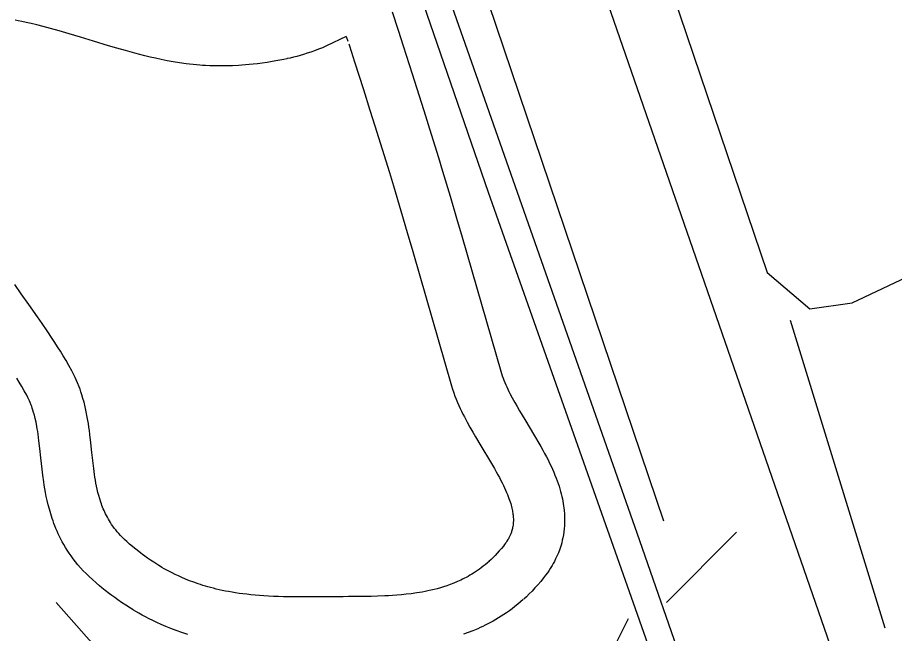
# Model space of a CAD drawing. Extents: x 3161564 to 3199464, y 849354 to 874788.
# Drawn here: x 3169288 to 3169801, y 869853 to 870213 of the extents above; entities that cross this region are included whole.
import ezdxf

# ---------------------------------------------------------------- set-up
doc = ezdxf.new("R2010")
doc.units = 0
for name, color, linetype in [('V-RAIL-TRAK', 7, 'Continuous'), ('V-ROAD-CNTR', 7, 'Continuous'), ('V-TOPO-SHOR', 7, 'Continuous')]:
    doc.layers.add(name, color=color, linetype=linetype)

msp = doc.modelspace()

# ---------------------------------------------------------------- linework, layer by layer
at = {"layer": 'V-RAIL-TRAK'}
msp.add_lwpolyline([(3168553.79, 873000.01), (3168563.45, 872972.49), (3168629.72, 872783.23), (3168697.15, 872589.93), (3168766.17, 872394.78), (3168833.42, 872202.48), (3168898.32, 872016.47), (3168950.97, 871864.14), (3169019.21, 871671.22), (3169093.42, 871457.02), (3169161.66, 871263.3), (3169176.05, 871221.68), (3169181.47, 871205.7), (3169222.68, 871089.05), (3169275.72, 870935.91), (3169339.64, 870751.53), (3169406.89, 870560.45), (3169481.75, 870349.07), (3169563.72, 870111.14), (3169647.31, 869874.01), (3169674.72, 869796.11), (3169723.87, 869654.13), (3169783.91, 869484.28)], dxfattribs=at)
at = {"layer": 'V-ROAD-CNTR'}
for points in [[(3171157.78, 865600.73), (3171019.8, 865996.55), (3170901.31, 866339.18), (3170725.36, 866839.73), (3170586.22, 867225.87), (3170422.83, 867697.17), (3170247.23, 868199.47), (3170069.46, 868710.52), (3169768.6, 869572.83), (3169650.91, 869911.56), (3169466.33, 870437.22), (3169284.62, 870951.57), (3169121.93, 871415.37), (3168885.07, 872093.23), (3168676.79, 872695.13), (3168567.48, 873002.51)], [(3168656.72, 873002.26), (3168677.73, 872940.85), (3168779.05, 872663.88), (3168895.33, 872327.24), (3169059.69, 871858.41), (3169197.92, 871467.62), (3169302.14, 871156.51), (3169427.34, 870808.59), (3169584.22, 870364.65), (3169775.64, 869811.44), (3170002.51, 869163.54)], [(3169507.51, 870216.64), (3169510.99, 870206.01), (3169514.01, 870196.69), (3169519.24, 870180.4), (3169523.13, 870168.16), (3169526.02, 870158.96), (3169530.32, 870145.17), (3169534.57, 870131.35), (3169536.95, 870123.52), (3169541.35, 870108.84), (3169545.15, 870095.99), (3169548.43, 870084.73), (3169571.04, 870006.27), (3169571.46, 870004.91), (3169571.89, 870003.63), (3169572.35, 870002.34), (3169572.86, 870001.05), (3169573.39, 869999.75), (3169573.95, 869998.45), (3169574.54, 869997.15), (3169575.15, 869995.85), (3169575.78, 869994.55), (3169576.42, 869993.3), (3169577.8, 869990.67), (3169579.2, 869988.11), (3169580.63, 869985.59), (3169582.07, 869983.12), (3169585.03, 869978.15), (3169590.78, 869968.6), (3169593.3, 869964.29), (3169594.49, 869962.2), (3169595.61, 869960.18), (3169596.69, 869958.2), (3169597.71, 869956.26), (3169598.68, 869954.37), (3169599.59, 869952.51), (3169600.46, 869950.69), (3169601.27, 869948.91), (3169602.03, 869947.17), (3169602.74, 869945.47), (3169603.4, 869943.8), (3169604.01, 869942.17), (3169604.58, 869940.56), (3169605.1, 869938.99), (3169605.57, 869937.46), (3169606, 869935.97), (3169606.4, 869934.49), (3169606.75, 869933.05), (3169607.06, 869931.65), (3169607.33, 869930.28), (3169607.57, 869928.94), (3169607.78, 869927.62), (3169607.95, 869926.34), (3169608.1, 869925.02), (3169608.3, 869922.65), (3169608.39, 869920.33), (3169608.39, 869918.14), (3169608.3, 869916.06), (3169608.15, 869914.1), (3169607.94, 869912.26), (3169607.67, 869910.53), (3169607.37, 869908.89), (3169607.03, 869907.37), (3169606.68, 869905.94), (3169606.3, 869904.6), (3169605.92, 869903.35), (3169605.5, 869902.1), (3169604.71, 869900), (3169603.91, 869898.1), (3169603.14, 869896.45), (3169602.42, 869895.02), (3169601.75, 869893.78), (3169601.1, 869892.63), (3169600, 869890.84), (3169599.09, 869889.45), (3169598.35, 869888.36), (3169597.25, 869886.86), (3169596.09, 869885.35), (3169594.41, 869883.29), (3169592.73, 869881.32), (3169591.04, 869879.45), (3169589.36, 869877.67), (3169587.68, 869875.97), (3169586, 869874.35), (3169584.45, 869872.92)], [(3169446.17, 870189.28), (3169445.97, 870189.24), (3169444.14, 870188.84), (3169440.69, 870188.15), (3169437.41, 870187.56), (3169434.32, 870187.07), (3169431.44, 870186.66), (3169428.73, 870186.31), (3169426.2, 870186.03), (3169423.84, 870185.8), (3169421.64, 870185.6), (3169419.58, 870185.45), (3169417.63, 870185.32), (3169414.12, 870185.14), (3169411.04, 870185.04), (3169408.39, 870185), (3169406.09, 870184.99), (3169404.11, 870185.01), (3169402.4, 870185.04), (3169400.89, 870185.09), (3169398.37, 870185.2), (3169396.49, 870185.31), (3169395.07, 870185.41), (3169393.03, 870185.58), (3169391.04, 870185.78), (3169389.01, 870186.02), (3169386.99, 870186.28), (3169383.17, 870186.83), (3169379.45, 870187.44), (3169375.87, 870188.1), (3169372.43, 870188.79), (3169369.11, 870189.51), (3169365.91, 870190.24), (3169362.84, 870190.99), (3169359.87, 870191.74), (3169356.98, 870192.49), (3169351.51, 870193.99), (3169346.39, 870195.46), (3169341.61, 870196.86), (3169332.8, 870199.53), (3169325.14, 870201.86), (3169318.51, 870203.84), (3169312.76, 870205.51), (3169307.76, 870206.9), (3169303.42, 870208.05), (3169299.63, 870208.99), (3169296.34, 870209.77), (3169293.47, 870210.41), (3169290.97, 870210.94), (3169288.79, 870211.37), (3169286.92, 870211.72)], [(3169480.67, 870202.2), (3169469.02, 870196.7), (3169466.69, 870195.69), (3169464.41, 870194.77), (3169462.16, 870193.92), (3169459.97, 870193.14), (3169457.82, 870192.43), (3169455.71, 870191.78), (3169453.67, 870191.18), (3169451.67, 870190.63), (3169449.72, 870190.12), (3169447.82, 870189.66), (3169446.17, 870189.28)], [(3169480.67, 870202.2), (3169481.54, 870199.54)], [(3169482.07, 870197.91), (3169482.46, 870196.72), (3169485.46, 870187.48), (3169490.66, 870171.28), (3169494.52, 870159.12), (3169497.39, 870150), (3169501.66, 870136.29), (3169505.88, 870122.58), (3169508.23, 870114.84), (3169512.6, 870100.29), (3169516.36, 870087.54), (3169519.62, 870076.37), (3169542.28, 869997.72), (3169542.89, 869995.75), (3169543.56, 869993.75), (3169544.26, 869991.82), (3169544.99, 869989.93), (3169545.74, 869988.1), (3169546.52, 869986.31), (3169547.3, 869984.57), (3169548.1, 869982.88), (3169548.91, 869981.22), (3169549.74, 869979.57), (3169551.36, 869976.48), (3169553, 869973.49), (3169554.62, 869970.63), (3169556.22, 869967.89), (3169559.3, 869962.74), (3169564.97, 869953.3), (3169567.31, 869949.3), (3169568.34, 869947.49), (3169569.32, 869945.73), (3169570.23, 869944.05), (3169571.08, 869942.44), (3169571.86, 869940.91), (3169572.59, 869939.43), (3169573.26, 869938.03), (3169573.87, 869936.69), (3169574.43, 869935.4), (3169574.94, 869934.18), (3169575.4, 869933.02), (3169575.82, 869931.9), (3169576.2, 869930.84), (3169576.53, 869929.83), (3169576.83, 869928.86), (3169577.1, 869927.94), (3169577.33, 869927.07), (3169577.53, 869926.24), (3169577.71, 869925.45), (3169577.86, 869924.7), (3169577.99, 869923.97), (3169578.09, 869923.29), (3169578.18, 869922.64), (3169578.24, 869922.09), (3169578.35, 869920.83), (3169578.39, 869919.75), (3169578.39, 869918.76), (3169578.35, 869917.85), (3169578.29, 869917.02), (3169578.2, 869916.24), (3169578.09, 869915.52), (3169577.96, 869914.85), (3169577.82, 869914.22), (3169577.68, 869913.62), (3169577.52, 869913.07), (3169577.36, 869912.55), (3169577.22, 869912.13), (3169576.84, 869911.11), (3169576.49, 869910.29), (3169576.15, 869909.55), (3169575.81, 869908.89), (3169575.5, 869908.32), (3169575.25, 869907.87), (3169574.64, 869906.87), (3169574.18, 869906.17), (3169573.85, 869905.69), (3169573.24, 869904.84), (3169572.59, 869904), (3169571.38, 869902.52), (3169570.17, 869901.11), (3169568.97, 869899.78), (3169567.78, 869898.51), (3169566.59, 869897.31), (3169565.42, 869896.17), (3169564.12, 869894.98)], [(3169371.62, 869892.25), (3169370.37, 869893.01), (3169368.08, 869894.47), (3169366.11, 869895.78), (3169364.38, 869896.98), (3169362.87, 869898.06), (3169361.55, 869899.04), (3169360.42, 869899.9), (3169358.34, 869901.52), (3169356.82, 869902.75), (3169355.7, 869903.68), (3169353.96, 869905.16), (3169352.27, 869906.65), (3169350.97, 869907.86), (3169349.79, 869909.01), (3169348.68, 869910.15), (3169347.66, 869911.27), (3169346.7, 869912.38), (3169345.8, 869913.48), (3169344.96, 869914.56), (3169344.18, 869915.64), (3169343.44, 869916.7), (3169342.75, 869917.74), (3169342.11, 869918.78), (3169341.5, 869919.81), (3169340.93, 869920.83), (3169340.4, 869921.84), (3169339.89, 869922.85), (3169339.41, 869923.85), (3169338.97, 869924.83), (3169338.55, 869925.82), (3169338.15, 869926.79), (3169337.78, 869927.76), (3169337.43, 869928.73), (3169337.11, 869929.63), (3169336.48, 869931.62), (3169335.93, 869933.51), (3169335.44, 869935.37), (3169335, 869937.21), (3169334.61, 869939.03), (3169334.26, 869940.82), (3169333.94, 869942.57), (3169333.66, 869944.3), (3169333.41, 869945.96), (3169332.94, 869949.35), (3169332.55, 869952.54), (3169331.87, 869958.77), (3169331.27, 869964.35), (3169330.7, 869969.31), (3169330.41, 869971.56), (3169330.12, 869973.67), (3169329.82, 869975.65), (3169329.52, 869977.53), (3169329.21, 869979.34), (3169328.58, 869982.63), (3169327.93, 869985.58), (3169327.28, 869988.18), (3169326.66, 869990.46), (3169326.06, 869992.46), (3169325.49, 869994.22), (3169324.95, 869995.76), (3169324.44, 869997.17), (3169323.53, 869999.46), (3169322.77, 870001.23), (3169322.15, 870002.6), (3169321.2, 870004.55), (3169320.19, 870006.48), (3169318.47, 870009.59), (3169316.78, 870012.52), (3169315.11, 870015.33), (3169313.46, 870018.02), (3169311.84, 870020.6), (3169310.26, 870023.08), (3169308.7, 870025.47), (3169305.67, 870030), (3169302.79, 870034.21), (3169300.08, 870038.12), (3169295.01, 870045.33), (3169290.6, 870051.59), (3169286.82, 870057.03)], [(3169355.97, 869866.66), (3169354.51, 869867.55), (3169351.72, 869869.32), (3169349.26, 869870.96), (3169347.1, 869872.45), (3169345.22, 869873.8), (3169343.58, 869875.01), (3169342.12, 869876.12), (3169339.66, 869878.04), (3169337.79, 869879.56), (3169336.37, 869880.74), (3169334.29, 869882.51), (3169332.17, 869884.38), (3169330.31, 869886.1), (3169328.52, 869887.85), (3169326.84, 869889.59), (3169325.24, 869891.33), (3169323.74, 869893.07), (3169322.33, 869894.79), (3169321, 869896.5), (3169319.75, 869898.21), (3169318.58, 869899.9), (3169317.48, 869901.57), (3169316.45, 869903.23), (3169315.48, 869904.87), (3169314.57, 869906.49), (3169313.73, 869908.1), (3169312.94, 869909.67), (3169312.2, 869911.23), (3169311.5, 869912.77), (3169310.86, 869914.28), (3169310.25, 869915.76), (3169309.69, 869917.23), (3169309.16, 869918.67), (3169308.65, 869920.14), (3169307.78, 869922.85), (3169307, 869925.53), (3169306.33, 869928.11), (3169305.74, 869930.59), (3169305.23, 869932.98), (3169304.78, 869935.27), (3169304.38, 869937.48), (3169304.03, 869939.59), (3169303.72, 869941.65), (3169303.19, 869945.49), (3169302.75, 869949.09), (3169302.04, 869955.55), (3169301.46, 869961.03), (3169300.92, 869965.68), (3169300.67, 869967.61), (3169300.42, 869969.41), (3169300.18, 869971.07), (3169299.93, 869972.59), (3169299.7, 869973.95), (3169299.19, 869976.57), (3169298.71, 869978.75), (3169298.25, 869980.6), (3169297.82, 869982.18), (3169297.42, 869983.53), (3169297.04, 869984.69), (3169296.7, 869985.68), (3169296.4, 869986.48), (3169295.8, 869988.02), (3169295.33, 869989.09), (3169294.99, 869989.84), (3169294.41, 869991.04), (3169293.78, 869992.24), (3169292.35, 869994.83), (3169290.88, 869997.38), (3169289.42, 869999.84), (3169287.96, 870002.23)], [(3169564.38, 869895.21), (3169563.08, 869894.07), (3169561.93, 869893.1), (3169560.78, 869892.18), (3169559.64, 869891.3), (3169558.52, 869890.47), (3169557.39, 869889.68), (3169556.28, 869888.93), (3169555.18, 869888.21), (3169554.08, 869887.53), (3169552.98, 869886.88), (3169551.91, 869886.27), (3169550.83, 869885.68), (3169549.77, 869885.12), (3169548.71, 869884.59), (3169547.66, 869884.08), (3169546.62, 869883.6), (3169545.65, 869883.17), (3169543.54, 869882.28), (3169541.52, 869881.5), (3169539.54, 869880.8), (3169537.6, 869880.16), (3169535.69, 869879.58), (3169533.82, 869879.05), (3169531.99, 869878.58), (3169530.2, 869878.15), (3169528.45, 869877.76), (3169526.73, 869877.41), (3169525.06, 869877.09), (3169523.43, 869876.81), (3169521.87, 869876.56), (3169518.7, 869876.11), (3169515.75, 869875.75), (3169512.94, 869875.46), (3169510.29, 869875.23), (3169507.79, 869875.04), (3169505.42, 869874.89), (3169503.23, 869874.78), (3169498.99, 869874.61), (3169495.29, 869874.51), (3169492.06, 869874.45), (3169486.31, 869874.39), (3169482.02, 869874.38), (3169478.79, 869874.37), (3169473.93, 869874.36), (3169469.13, 869874.33), (3169461.22, 869874.26), (3169453.87, 869874.24), (3169450.49, 869874.26), (3169447.2, 869874.29), (3169444.04, 869874.36), (3169440.99, 869874.44), (3169438.05, 869874.55), (3169435.22, 869874.69), (3169432.49, 869874.85), (3169429.85, 869875.04), (3169427.32, 869875.25), (3169424.87, 869875.48), (3169422.5, 869875.74), (3169420.22, 869876.02), (3169418.03, 869876.31), (3169415.9, 869876.63), (3169413.85, 869876.96), (3169411.87, 869877.31), (3169409.96, 869877.68), (3169408.12, 869878.05), (3169406.33, 869878.44), (3169404.61, 869878.84), (3169402.95, 869879.26), (3169401.34, 869879.68), (3169399.79, 869880.1), (3169398.29, 869880.54), (3169396.83, 869880.98), (3169395.42, 869881.42), (3169394.11, 869881.86), (3169391.44, 869882.79), (3169388.98, 869883.72), (3169386.68, 869884.64), (3169384.53, 869885.56), (3169382.51, 869886.47), (3169380.63, 869887.36), (3169378.86, 869888.24), (3169377.2, 869889.1), (3169375.65, 869889.94), (3169374.19, 869890.75), (3169372.82, 869891.54), (3169371.46, 869892.35)], [(3169584.19, 869872.69), (3169582.65, 869871.33), (3169580.99, 869869.93), (3169579.34, 869868.6), (3169577.69, 869867.34), (3169576.06, 869866.13), (3169574.43, 869864.99), (3169572.83, 869863.9), (3169571.23, 869862.87), (3169569.65, 869861.89), (3169568.09, 869860.96), (3169566.53, 869860.07), (3169565, 869859.24), (3169563.48, 869858.44), (3169561.98, 869857.69), (3169560.51, 869856.97), (3169559.04, 869856.29), (3169557.54, 869855.63), (3169554.75, 869854.45), (3169551.97, 869853.38), (3169549.27, 869852.42)], [(3169387.96, 869852.32), (3169386.21, 869852.87), (3169384.46, 869853.45), (3169381.2, 869854.59), (3169378.1, 869855.76), (3169375.19, 869856.92), (3169372.47, 869858.09), (3169369.92, 869859.24), (3169367.53, 869860.37), (3169365.29, 869861.49), (3169363.19, 869862.57), (3169361.22, 869863.63), (3169359.38, 869864.66), (3169357.66, 869865.65), (3169356.13, 869866.56)]]:
    msp.add_lwpolyline(points, dxfattribs=at)
at = {"layer": 'V-TOPO-SHOR'}
for p, q in [((3169795.79, 869856.03), (3169740.52, 870036.05)), ((3169667.88, 869871.03), (3169708.94, 869912.09))]:
    msp.add_line(p, q, dxfattribs=at)
for points in [[(3169666.5, 869918.52), (3169332.54, 870906.18), (3169236.62, 871193.95)], [(3169325.44, 871190.4), (3169453.34, 870831.58), (3169577.68, 870504.72), (3169726.9, 870064.19), (3169751.77, 870042.87), (3169776.64, 870046.42), (3169844.14, 870078.4), (3170139.01, 870160.11), (3170188.75, 870003.79)], [(3169311, 869871.03), (3169358.38, 869817.34), (3169389.96, 869804.71), (3169424.7, 869804.71), (3169598.4, 869811.03), (3169633.14, 869836.29), (3169645.77, 869861.56)]]:
    msp.add_lwpolyline(points, dxfattribs=at)

doc.saveas('drawing.dxf')
